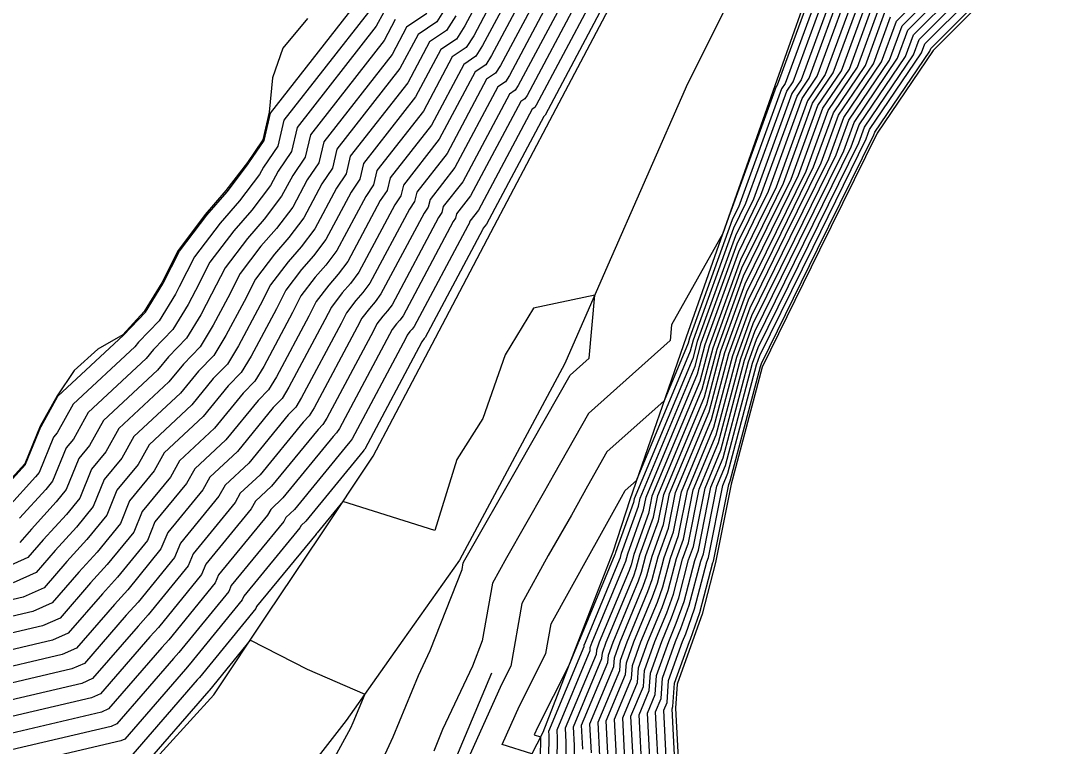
# Model space of a CAD drawing. Extents: x 2188792 to 2191981, y 386090 to 389710.
# Drawn here: x 2189130.1 to 2189204.9, y 386639.8 to 386691.9 of the extents above; entities that cross this region are included whole.
import ezdxf

# ---------------------------------------------------------------- set-up
doc = ezdxf.new("R2010")
doc.units = 0
for name, color, linetype in [('DTM Contours Major', 7, 'Continuous'), ('DTM Contours Minor', 7, 'Continuous'), ('PH Exist DTM Breakline', 7, 'Continuous')]:
    doc.layers.add(name, color=color, linetype=linetype)

msp = doc.modelspace()

# ---------------------------------------------------------------- linework, layer by layer
at = {"layer": 'DTM Contours Major'}
for points in [[(2189174.677, 386637.753), (2189174.458, 386642.011), (2189175.188, 386643.757), (2189175.266, 386645.008), (2189176.079, 386647.267), (2189176.785, 386648.966), (2189177.299, 386650.414), (2189178.01, 386653.136), (2189178.359, 386654.104), (2189179.193, 386658.296), (2189180.327, 386661.017), (2189182.033, 386667.488), (2189182.772, 386669.536), (2189185.961, 386676.029), (2189189.151, 386682.522), (2189189.895, 386684.566), (2189193.016, 386689.173), (2189193.752, 386691.184), (2189199.184, 386696.608)], [(2189187.596, 386696.056), (2189184.365, 386687.236), (2189184.307, 386687.151), (2189181.045, 386678.185), (2189181.036, 386678.167), (2189181.027, 386678.148), (2189180.463, 386676.584), (2189176.791, 386670.017), (2189176.691, 386668.894), (2189170.828, 386663.65), (2189168.304, 386659.224), (2189167.669, 386658.082), (2189164.938, 386653.295), (2189163.933, 386651.466), (2189163.19, 386647.321), (2189162.478, 386645.513), (2189160.335, 386640.957), (2189159.7, 386639.402)], [(2189167.342, 386694.006), (2189164.495, 386688.655), (2189164.146, 386688.101), (2189163.5, 386687.667), (2189160.662, 386682.338), (2189158.484, 386679.551), (2189158.332, 386678.888), (2189157.961, 386678.346), (2189155.124, 386673.024), (2189154.606, 386672.34), (2189154.108, 386671.767), (2189153.443, 386670.895), (2189153.047, 386670.116), (2189150.216, 386664.81), (2189149.789, 386664.112), (2189149.254, 386663.556), (2189146.422, 386660.094), (2189144.72, 386658.507), (2189144.28, 386657.717), (2189141.508, 386654.34), (2189141.088, 386653.311), (2189138.467, 386650.093), (2189137.616, 386649.158), (2189134.619, 386645.698), (2189133.723, 386645.301), (2189121.222, 386642.361)], [(2189168.554, 386637.194), (2189168.592, 386640.3), (2189168.559, 386640.929), (2189170.938, 386646.617), (2189170.951, 386646.833), (2189171.092, 386647.225), (2189173.392, 386652.759), (2189173.493, 386653.044), (2189173.633, 386653.581), (2189174.772, 386656.737), (2189174.952, 386657.643), (2189178.649, 386666.509), (2189179.202, 386668.608), (2189181.609, 386675.277), (2189182.678, 386677.454), (2189183.747, 386679.63), (2189186.17, 386686.289), (2189187.248, 386687.881), (2189189.648, 386694.432)], [(2189155.016, 386692.495), (2189148.939, 386684.72), (2189148.515, 386682.87), (2189147.48, 386681.358), (2189147.198, 386680.828), (2189145.76, 386678.93), (2189144.378, 386677.337), (2189142.533, 386674.918), (2189141.433, 386672.756), (2189141.156, 386672.235), (2189139.976, 386670.308), (2189138.497, 386668.771), (2189138.232, 386668.447), (2189133.806, 386664.319), (2189132.661, 386662.265), (2189132.398, 386661.944), (2189131.363, 386659.404), (2189131.114, 386659.098), (2189129.113, 386656.901)], [(2189171.828, 386692.844), (2189167.699, 386685.084), (2189167.664, 386685.03), (2189167.601, 386684.987), (2189163.485, 386677.26), (2189163.256, 386676.966), (2189163.24, 386676.897), (2189163.201, 386676.84), (2189159.087, 386669.122), (2189159.029, 386669.045), (2189158.973, 386668.981), (2189158.899, 386668.884), (2189158.854, 386668.796), (2189154.746, 386661.097), (2189154.695, 386661.014), (2189154.632, 386660.948), (2189150.517, 386655.918), (2189150.178, 386655.601), (2189150.09, 386655.443), (2189146.063, 386650.539), (2189145.951, 386650.264), (2189142.144, 386645.59), (2189141.868, 386645.287), (2189137.515, 386640.261), (2189137.239, 386640.139), (2189131.225, 386638.725)], [(2189171.634, 386639.026), (2189171.508, 386641.47), (2189173.063, 386645.187), (2189173.108, 386645.921), (2189173.585, 386647.246), (2189175.088, 386650.862), (2189175.396, 386651.729), (2189175.822, 386653.358), (2189176.566, 386655.42), (2189177.072, 386657.969), (2189179.488, 386663.763), (2189180.618, 386668.048), (2189182.19, 386672.407), (2189184.32, 386676.741), (2189186.449, 386681.076), (2189188.032, 386685.427), (2189190.132, 386688.527), (2189191.7, 386692.808)], [(2189161.292, 386692.226), (2189160.627, 386691.173), (2189159.4, 386690.346), (2189157.839, 386687.416), (2189153.711, 386682.136), (2189153.423, 386680.879), (2189152.721, 386679.852), (2189151.161, 386676.926), (2189150.183, 386675.635), (2189149.243, 386674.552), (2189147.988, 386672.906), (2189147.24, 386671.436), (2189145.686, 386668.522), (2189144.883, 386667.21), (2189143.875, 386666.164), (2189142.327, 386664.271), (2189139.263, 386661.413), (2189138.471, 386659.991), (2189136.953, 386658.142), (2189136.226, 386656.357), (2189134.79, 386654.595), (2189133.365, 386653.03), (2189131.723, 386651.135), (2189130.207, 386650.463), (2189123.362, 386648.853)]]:
    msp.add_lwpolyline(points, dxfattribs=at)
at = {"layer": 'DTM Contours Minor'}
for points in [[(2189173.46, 386638.263), (2189173.278, 386641.795), (2189174.338, 386644.329), (2189174.403, 386645.373), (2189175.081, 386647.259), (2189176.106, 386649.725), (2189176.538, 386650.94), (2189177.135, 386653.225), (2189177.642, 386654.631), (2189178.344, 386658.165), (2189179.992, 386662.115), (2189181.467, 386667.712), (2189182.539, 386670.684), (2189185.305, 386676.314), (2189188.07, 386681.944), (2189189.15, 386684.91), (2189191.862, 386688.915), (2189192.931, 386691.833), (2189197.663, 386696.558)], [(2189174.069, 386638.008), (2189173.868, 386641.903), (2189174.763, 386644.043), (2189174.834, 386645.19), (2189175.58, 386647.263), (2189176.446, 386649.345), (2189176.919, 386650.677), (2189177.572, 386653.18), (2189178.001, 386654.367), (2189178.769, 386658.23), (2189180.16, 386661.566), (2189181.75, 386667.6), (2189182.656, 386670.11), (2189185.633, 386676.171), (2189188.611, 386682.233), (2189189.522, 386684.738), (2189192.439, 386689.044), (2189193.342, 386691.509), (2189198.423, 386696.583)], [(2189175.286, 386637.499), (2189175.048, 386642.12), (2189175.613, 386643.471), (2189175.697, 386644.825), (2189176.578, 386647.271), (2189177.124, 386648.587), (2189177.68, 386650.151), (2189178.448, 386653.091), (2189178.718, 386653.841), (2189179.617, 386658.361), (2189180.495, 386660.468), (2189182.316, 386667.376), (2189182.888, 386668.961), (2189186.29, 386675.886), (2189189.691, 386682.811), (2189190.267, 386684.393), (2189193.592, 386689.302), (2189194.163, 386690.859), (2189199.944, 386696.632)], [(2189175.894, 386637.244), (2189175.637, 386642.228), (2189176.038, 386643.185), (2189176.128, 386644.643), (2189177.076, 386647.276), (2189177.463, 386648.207), (2189178.06, 386649.888), (2189178.885, 386653.046), (2189179.077, 386653.578), (2189180.041, 386658.426), (2189180.663, 386659.919), (2189182.599, 386667.264), (2189183.004, 386668.387), (2189186.618, 386675.744), (2189190.232, 386683.1), (2189190.64, 386684.221), (2189194.169, 386689.431), (2189194.573, 386690.534), (2189200.704, 386696.657)], [(2189176.503, 386636.99), (2189176.227, 386642.336), (2189176.463, 386642.899), (2189176.56, 386644.46), (2189177.575, 386647.28), (2189177.803, 386647.828), (2189178.441, 386649.625), (2189179.323, 386653.002), (2189179.436, 386653.314), (2189180.465, 386658.491), (2189180.831, 386659.37), (2189182.882, 386667.152), (2189183.121, 386667.813), (2189186.946, 386675.601), (2189190.772, 386683.389), (2189191.012, 386684.049), (2189194.746, 386689.56), (2189194.983, 386690.209), (2189201.465, 386696.681)], [(2189177.111, 386636.735), (2189176.817, 386642.444), (2189176.888, 386642.613), (2189176.991, 386644.278), (2189178.074, 386647.284), (2189178.142, 386647.449), (2189178.822, 386649.362), (2189179.76, 386652.957), (2189179.794, 386653.051), (2189180.889, 386658.557), (2189180.999, 386658.82), (2189183.165, 386667.04), (2189183.237, 386667.239), (2189187.275, 386675.459), (2189191.312, 386683.678), (2189191.385, 386683.876), (2189195.322, 386689.689), (2189195.394, 386689.884), (2189202.225, 386696.706)], [(2189188.006, 386695.732), (2189184.941, 386687.365), (2189184.68, 386686.978), (2189181.585, 386678.474), (2189181.365, 386678.024), (2189181.144, 386677.574), (2189178.07, 386669.056), (2189177.977, 386668.705), (2189176.249, 386664.56), (2189172.146, 386660.89), (2189170.748, 386658.438), (2189169.591, 386656.356), (2189167.933, 386653.45), (2189166.038, 386650.002), (2189165.231, 386645.503), (2189164.563, 386644.176), (2189162.325, 386639.171)], [(2189166.743, 386639.195), (2189164.626, 386639.864), (2189165.876, 386642.659), (2189167.76, 386646.402), (2189168.143, 386648.539), (2189170.928, 386653.606), (2189171.512, 386654.63), (2189173.191, 386657.653), (2189173.464, 386658.13), (2189174.263, 386658.845), (2189178.145, 386668.156), (2189178.353, 386668.944), (2189181.26, 386677), (2189181.693, 386677.882), (2189182.126, 386678.763), (2189185.052, 386686.806), (2189185.518, 386687.494), (2189188.417, 386695.407)], [(2189164.651, 386694.704), (2189162.573, 386690.798), (2189162.035, 386689.944), (2189161.04, 386689.274), (2189158.969, 386685.385), (2189155.62, 386681.102), (2189155.386, 386680.082), (2189154.817, 386679.249), (2189152.746, 386675.365), (2189151.952, 386674.317), (2189151.189, 386673.438), (2189150.17, 386672.102), (2189149.563, 386670.908), (2189147.498, 386667.037), (2189146.845, 386665.971), (2189146.027, 386665.121), (2189143.965, 386662.6), (2189141.446, 386660.25), (2189140.795, 386659.081), (2189138.775, 386656.621), (2189138.171, 386655.139), (2189136.261, 386652.794), (2189135.065, 386651.481), (2189132.882, 386648.96), (2189131.613, 386648.398), (2189122.506, 386646.256)], [(2189163.754, 386694.936), (2189161.932, 386691.512), (2189161.331, 386690.558), (2189160.22, 386689.81), (2189158.404, 386686.401), (2189154.666, 386681.619), (2189154.405, 386680.48), (2189153.769, 386679.551), (2189151.953, 386676.145), (2189151.067, 386674.976), (2189150.216, 386673.995), (2189149.079, 386672.504), (2189148.402, 386671.172), (2189146.592, 386667.78), (2189145.864, 386666.591), (2189144.951, 386665.642), (2189143.146, 386663.435), (2189140.355, 386660.831), (2189139.633, 386659.536), (2189137.864, 386657.382), (2189137.198, 386655.748), (2189135.526, 386653.695), (2189134.215, 386652.255), (2189132.303, 386650.048), (2189130.91, 386649.43), (2189122.934, 386647.555)], [(2189188.827, 386695.082), (2189186.095, 386687.623), (2189185.425, 386686.634), (2189182.666, 386679.052), (2189182.021, 386677.739), (2189181.376, 386676.426), (2189178.636, 386668.832), (2189178.313, 386667.607), (2189174.104, 386657.512), (2189174.054, 386657.263), (2189172.758, 386653.67), (2189172.732, 386653.571), (2189172.713, 386653.518), (2189170.095, 386647.216), (2189170.088, 386647.198), (2189170.088, 386647.189), (2189169.379, 386645.495), (2189167.188, 386641.142), (2189166.927, 386640.558), (2189167.37, 386640.419), (2189167.331, 386637.273)], [(2189167.943, 386637.234), (2189167.983, 386640.554), (2189167.969, 386640.821), (2189170.513, 386646.903), (2189170.52, 386647.016), (2189170.593, 386647.221), (2189173.053, 386653.138), (2189173.113, 386653.308), (2189173.196, 386653.625), (2189174.413, 386657), (2189174.528, 386657.577), (2189178.481, 386667.058), (2189178.919, 386668.72), (2189181.492, 386675.852), (2189182.35, 386677.597), (2189183.207, 386679.341), (2189185.797, 386686.461), (2189186.672, 386687.752), (2189189.238, 386694.757)], [(2189166.445, 386694.239), (2189163.854, 386689.37), (2189163.442, 386688.715), (2189162.68, 386688.202), (2189160.098, 386683.354), (2189157.529, 386680.068), (2189157.35, 386679.286), (2189156.913, 386678.647), (2189154.331, 386673.804), (2189153.721, 386672.999), (2189153.135, 386672.324), (2189152.352, 386671.297), (2189151.886, 386670.38), (2189149.31, 386665.552), (2189148.808, 386664.732), (2189148.178, 386664.078), (2189145.603, 386660.929), (2189143.629, 386659.088), (2189143.118, 386658.172), (2189140.597, 386655.101), (2189140.116, 386653.92), (2189137.732, 386650.993), (2189136.766, 386649.933), (2189134.04, 386646.785), (2189133.02, 386646.333), (2189121.65, 386643.66)], [(2189165.548, 386694.471), (2189163.214, 386690.084), (2189162.738, 386689.33), (2189161.86, 386688.738), (2189159.533, 386684.369), (2189156.575, 386680.585), (2189156.368, 386679.684), (2189155.865, 386678.948), (2189153.539, 386674.585), (2189152.837, 386673.658), (2189152.162, 386672.881), (2189151.261, 386671.7), (2189150.725, 386670.644), (2189148.404, 386666.295), (2189147.826, 386665.352), (2189147.102, 386664.599), (2189144.784, 386661.765), (2189142.537, 386659.669), (2189141.957, 386658.626), (2189139.686, 386655.861), (2189139.143, 386654.529), (2189136.997, 386651.894), (2189135.916, 386650.707), (2189133.461, 386647.873), (2189132.317, 386647.365), (2189122.078, 386644.958)], [(2189190.058, 386694.107), (2189187.825, 386688.011), (2189186.542, 386686.117), (2189184.287, 386679.92), (2189183.006, 386677.311), (2189181.725, 386674.703), (2189179.485, 386668.496), (2189178.817, 386665.96), (2189175.376, 386657.708), (2189175.131, 386656.473), (2189174.071, 386653.536), (2189173.874, 386652.781), (2189173.731, 386652.38), (2189171.591, 386647.229), (2189171.383, 386646.651), (2189171.363, 386646.331), (2189169.149, 386641.038), (2189169.2, 386640.045), (2189169.165, 386637.155)], [(2189168.24, 386693.774), (2189165.136, 386687.941), (2189164.85, 386687.487), (2189164.32, 386687.131), (2189161.227, 386681.322), (2189159.438, 386679.034), (2189159.313, 386678.489), (2189159.009, 386678.044), (2189155.916, 386672.244), (2189155.49, 386671.681), (2189155.081, 386671.21), (2189154.534, 386670.493), (2189154.209, 386669.852), (2189151.122, 386664.067), (2189150.77, 386663.493), (2189150.329, 386663.035), (2189147.241, 386659.259), (2189145.812, 386657.925), (2189145.442, 386657.262), (2189142.419, 386653.58), (2189142.061, 386652.701), (2189139.203, 386649.192), (2189138.467, 386648.384), (2189135.198, 386644.611), (2189134.426, 386644.268), (2189120.794, 386641.063)], [(2189169.137, 386693.542), (2189165.777, 386687.227), (2189165.553, 386686.873), (2189165.14, 386686.595), (2189161.792, 386680.307), (2189160.393, 386678.517), (2189160.295, 386678.091), (2189160.057, 386677.743), (2189156.709, 386671.463), (2189156.375, 386671.022), (2189156.054, 386670.652), (2189155.625, 386670.09), (2189155.37, 386669.588), (2189152.028, 386663.325), (2189151.751, 386662.873), (2189151.405, 386662.513), (2189148.06, 386658.424), (2189146.903, 386657.344), (2189146.604, 386656.807), (2189143.33, 386652.82), (2189143.033, 386652.092), (2189139.938, 386648.291), (2189139.317, 386647.61), (2189135.778, 386643.523), (2189135.129, 386643.236), (2189121.009, 386639.915)], [(2189170.034, 386693.309), (2189166.417, 386686.513), (2189166.257, 386686.258), (2189165.961, 386686.059), (2189162.356, 386679.291), (2189161.347, 386678), (2189161.277, 386677.693), (2189161.105, 386677.442), (2189157.502, 386670.683), (2189157.26, 386670.363), (2189157.027, 386670.095), (2189156.716, 386669.688), (2189156.531, 386669.324), (2189152.934, 386662.582), (2189152.733, 386662.254), (2189152.48, 386661.991), (2189148.879, 386657.588), (2189147.995, 386656.763), (2189147.766, 386656.353), (2189144.241, 386652.06), (2189144.006, 386651.483), (2189140.673, 386647.391), (2189140.168, 386646.836), (2189136.357, 386642.436), (2189135.833, 386642.204), (2189124.414, 386639.519)], [(2189128.262, 386657.675), (2189130.378, 386659.999), (2189130.39, 386660.014), (2189131.487, 386662.704), (2189131.5, 386662.72), (2189132.714, 386664.9), (2189137.413, 386669.282), (2189137.422, 386669.293), (2189138.995, 386670.928), (2189140.25, 386672.977), (2189140.272, 386673.02), (2189141.442, 386675.32), (2189143.405, 386677.895), (2189144.875, 386679.589), (2189146.405, 386681.608), (2189146.432, 386681.659), (2189147.533, 386683.268), (2189147.984, 386685.237), (2189154.452, 386693.51)], [(2189169.776, 386637.115), (2189169.809, 386639.79), (2189169.739, 386641.146), (2189171.788, 386646.045), (2189171.814, 386646.468), (2189172.089, 386647.233), (2189174.071, 386652), (2189174.255, 386652.518), (2189174.509, 386653.492), (2189175.489, 386656.21), (2189175.8, 386657.773), (2189178.984, 386665.41), (2189179.768, 386668.384), (2189181.841, 386674.129), (2189183.335, 386677.169), (2189184.828, 386680.209), (2189186.915, 386685.944), (2189188.402, 386688.14), (2189190.469, 386693.783)], [(2189170.417, 386639.536), (2189170.329, 386641.254), (2189172.213, 386645.759), (2189172.245, 386646.286), (2189172.588, 386647.237), (2189174.41, 386651.621), (2189174.635, 386652.255), (2189174.946, 386653.447), (2189175.848, 386655.947), (2189176.224, 386657.839), (2189179.152, 386664.861), (2189180.051, 386668.272), (2189181.958, 386673.555), (2189183.663, 386677.026), (2189185.368, 386680.498), (2189187.287, 386685.772), (2189188.978, 386688.269), (2189190.879, 386693.458)], [(2189171.026, 386639.281), (2189170.918, 386641.362), (2189172.638, 386645.473), (2189172.677, 386646.103), (2189173.087, 386647.242), (2189174.749, 386651.242), (2189175.016, 386651.992), (2189175.384, 386653.403), (2189176.207, 386655.684), (2189176.648, 386657.904), (2189179.32, 386664.312), (2189180.335, 386668.16), (2189182.074, 386672.981), (2189183.991, 386676.884), (2189185.909, 386680.787), (2189187.66, 386685.6), (2189189.555, 386688.398), (2189191.29, 386693.133)], [(2189170.931, 386693.077), (2189167.058, 386685.799), (2189166.961, 386685.644), (2189166.781, 386685.523), (2189162.921, 386678.275), (2189162.302, 386677.483), (2189162.258, 386677.295), (2189162.153, 386677.141), (2189158.294, 386669.902), (2189158.144, 386669.704), (2189158, 386669.538), (2189157.807, 386669.286), (2189157.693, 386669.06), (2189153.84, 386661.84), (2189153.714, 386661.634), (2189153.556, 386661.47), (2189149.698, 386656.753), (2189149.086, 386656.182), (2189148.928, 386655.898), (2189145.152, 386651.299), (2189144.978, 386650.873), (2189141.409, 386646.49), (2189141.018, 386646.061), (2189136.936, 386641.349), (2189136.536, 386641.171), (2189127.82, 386639.122)], [(2189159.22, 386692.401), (2189157.759, 386691.418), (2189156.71, 386689.448), (2189151.802, 386683.17), (2189151.46, 386681.675), (2189150.625, 386680.454), (2189149.576, 386678.487), (2189148.414, 386676.953), (2189147.297, 386675.666), (2189145.806, 386673.711), (2189144.918, 386671.964), (2189143.874, 386670.007), (2189142.92, 386668.449), (2189141.724, 386667.207), (2189140.689, 386665.941), (2189137.08, 386662.575), (2189136.147, 386660.9), (2189135.131, 386659.663), (2189134.281, 386657.576), (2189133.32, 386656.396), (2189131.664, 386654.578), (2189130.565, 386653.31), (2189128.8, 386652.527)], [(2189160.651, 386692.941), (2189159.924, 386691.787), (2189158.58, 386690.882), (2189157.275, 386688.432), (2189152.757, 386682.653), (2189152.441, 386681.277), (2189151.673, 386680.153), (2189150.368, 386677.706), (2189149.298, 386676.294), (2189148.27, 386675.109), (2189146.897, 386673.309), (2189146.079, 386671.7), (2189144.78, 386669.265), (2189143.901, 386667.83), (2189142.8, 386666.685), (2189141.508, 386665.106), (2189138.172, 386661.994), (2189137.309, 386660.446), (2189136.042, 386658.902), (2189135.253, 386656.967), (2189134.055, 386655.496), (2189132.514, 386653.804), (2189131.144, 386652.222), (2189129.504, 386651.495)], [(2189156.119, 386692.49), (2189155.581, 386691.479), (2189149.893, 386684.203), (2189149.496, 386682.471), (2189148.528, 386681.057), (2189147.99, 386680.047), (2189146.644, 386678.271), (2189145.351, 386676.78), (2189143.624, 386674.516), (2189142.595, 386672.492), (2189142.062, 386671.492), (2189140.958, 386669.689), (2189139.573, 386668.25), (2189139.051, 386667.612), (2189134.897, 386663.737), (2189133.823, 386661.81), (2189133.309, 386661.183), (2189132.335, 386658.795), (2189131.849, 386658.198), (2189129.963, 386656.127)], [(2189172.243, 386638.772), (2189172.098, 386641.579), (2189173.488, 386644.901), (2189173.54, 386645.738), (2189174.084, 386647.25), (2189175.428, 386650.483), (2189175.777, 386651.466), (2189176.259, 386653.314), (2189176.924, 386655.157), (2189177.496, 386658.034), (2189179.656, 386663.214), (2189180.901, 386667.936), (2189182.307, 386671.832), (2189184.648, 386676.599), (2189186.989, 386681.365), (2189188.405, 386685.255), (2189190.709, 386688.656), (2189192.11, 386692.483)], [(2189156.939, 386691.954), (2189156.146, 386690.463), (2189150.848, 386683.687), (2189150.478, 386682.073), (2189149.577, 386680.755), (2189148.783, 386679.267), (2189147.529, 386677.612), (2189146.324, 386676.223), (2189144.715, 386674.113), (2189143.756, 386672.228), (2189142.968, 386670.75), (2189141.939, 386669.069), (2189140.649, 386667.728), (2189139.87, 386666.777), (2189135.989, 386663.156), (2189134.985, 386661.355), (2189134.22, 386660.423), (2189133.308, 386658.186), (2189132.584, 386657.297), (2189130.813, 386655.352), (2189129.986, 386654.397)], [(2189172.851, 386638.517), (2189172.688, 386641.687), (2189173.913, 386644.615), (2189173.971, 386645.556), (2189174.583, 386647.254), (2189175.767, 386650.104), (2189176.158, 386651.203), (2189176.697, 386653.269), (2189177.283, 386654.894), (2189177.92, 386658.1), (2189179.824, 386662.665), (2189181.184, 386667.824), (2189182.423, 386671.258), (2189184.976, 386676.456), (2189187.53, 386681.654), (2189188.777, 386685.083), (2189191.285, 386688.785), (2189192.521, 386692.158)], [(2189155.618, 386637.883), (2189156.802, 386640.415), (2189158.606, 386644.836), (2189159.451, 386646.632), (2189161.742, 386652.452), (2189161.828, 386652.929), (2189161.943, 386653.139), (2189165.748, 386659.808), (2189165.86, 386660.01), (2189169.51, 386666.41), (2189170.864, 386667.621), (2189171.264, 386672.146), (2189166.881, 386671.212), (2189164.842, 386667.863), (2189163.219, 386663.289), (2189161.373, 386660.345), (2189159.791, 386655.246), (2189153.183, 386657.34), (2189151.337, 386655.082), (2189151.269, 386655.019), (2189151.252, 386654.988), (2189146.974, 386649.779), (2189146.923, 386649.655), (2189142.879, 386644.689), (2189142.719, 386644.513), (2189138.094, 386639.174)], [(2189138.674, 386638.086), (2189143.569, 386643.739), (2189143.615, 386643.789), (2189146.536, 386647.375), (2189150.626, 386645.297), (2189154.747, 386643.493), (2189153.904, 386641.427), (2189153.731, 386641.058), (2189148.579, 386631.6), (2189148.235, 386629.798), (2189143.276, 386626.099), (2189143.084, 386624.948), (2189140.13, 386615.943), (2189137.458, 386616.301), (2189133.263, 386619.682), (2189133.088, 386623.417), (2189133.17, 386631.834), (2189133.563, 386632.332), (2189138.037, 386637.931), (2189138.646, 386638.074), (2189138.674, 386638.086)]]:
    msp.add_lwpolyline(points, dxfattribs=at)
at = {"layer": 'PH Exist DTM Breakline'}
for points in [[(2189128.116, 386627.872), (2189133.702, 386632.251), (2189138.804, 386637.841), (2189143.906, 386643.432), (2189147.722, 386649.154), (2189151.539, 386654.876), (2189155.356, 386660.597), (2189159.587, 386668.63), (2189163.817, 386676.662), (2189168.048, 386684.695), (2189172.279, 386692.727), (2189176.369, 386701.478), (2189180.459, 386710.229), (2189184.866, 386717.467), (2189189.273, 386724.704), (2189193.632, 386730.064), (2189197.992, 386735.424), (2189207.54, 386744.27), (2189218.281, 386750.61), (2189227.297, 386754.064), (2189236.627, 386756.637), (2189245.998, 386757.141), (2189254.21, 386756.681)], [(2189258.103, 386748.38), (2189250.807, 386749.077), (2189240.809, 386749.365), (2189228.317, 386745.686), (2189217.131, 386740.671), (2189210.936, 386735.228), (2189204.74, 386729.785), (2189196.772, 386720.791), (2189189.607, 386710.621), (2189185.712, 386702.861), (2189181.817, 386695.102), (2189177.921, 386687.342), (2189174.986, 386680.641), (2189172.05, 386673.94), (2189169.114, 386667.239), (2189165.334, 386660.179), (2189161.554, 386653.119), (2189157.481, 386647.36), (2189153.409, 386641.601), (2189145.375, 386631.253), (2189140.406, 386626.283), (2189135.438, 386621.313), (2189129.682, 386616.996)], [(2189205.146, 386717.164), (2189203.886, 386716.862), (2189202, 386717.353), (2189200.108, 386718.139), (2189198.612, 386718.026), (2189196.951, 386716.252), (2189194.746, 386713.071), (2189192.985, 386708.323), (2189187.382, 386696.226), (2189184.202, 386687.199), (2189181.022, 386678.173), (2189177.843, 386669.146), (2189173.782, 386657.463), (2189172.559, 386653.69), (2189170.047, 386647.216), (2189167.535, 386640.742), (2189165.809, 386637.371)], [(2189206.227, 386710.647), (2189204.253, 386710.238), (2189202.101, 386710.457), (2189199.688, 386712.289), (2189197.66, 386713.087), (2189195.029, 386711.313), (2189194.763, 386710.072), (2189195.319, 386708.463), (2189197.862, 386707.642), (2189201.22, 386705.538), (2189203.148, 386702.735), (2189203.793, 386700.087), (2189202.552, 386696.716), (2189195.57, 386689.745), (2189191.544, 386683.802), (2189187.416, 386675.397), (2189183.287, 386666.992), (2189181.071, 386658.585), (2189179.948, 386652.938), (2189178.985, 386649.249), (2189178.288, 386647.286), (2189177.177, 386644.199), (2189177.07, 386642.491), (2189177.373, 386636.626)], [(2189150.646, 386692.026), (2189148.867, 386689.899), (2189148.115, 386687.773), (2189147.883, 386685.292), (2189147.428, 386683.31), (2189146.321, 386681.691), (2189144.765, 386679.672), (2189143.301, 386677.954), (2189141.346, 386675.356), (2189140.17, 386673.043), (2189138.909, 386670.982), (2189137.387, 386669.31), (2189135.57, 386668.284), (2189133.872, 386666.746), (2189132.659, 386664.929), (2189131.44, 386662.743), (2189130.341, 386660.045), (2189128.219, 386657.715)], [(2189163.842, 386645.009), (2189161.272, 386638.853), (2189158.701, 386632.697), (2189157.271, 386625.201), (2189157.048, 386617.986), (2189156.826, 386610.772)]]:
    msp.add_lwpolyline(points, dxfattribs=at)

doc.saveas('drawing.dxf')
